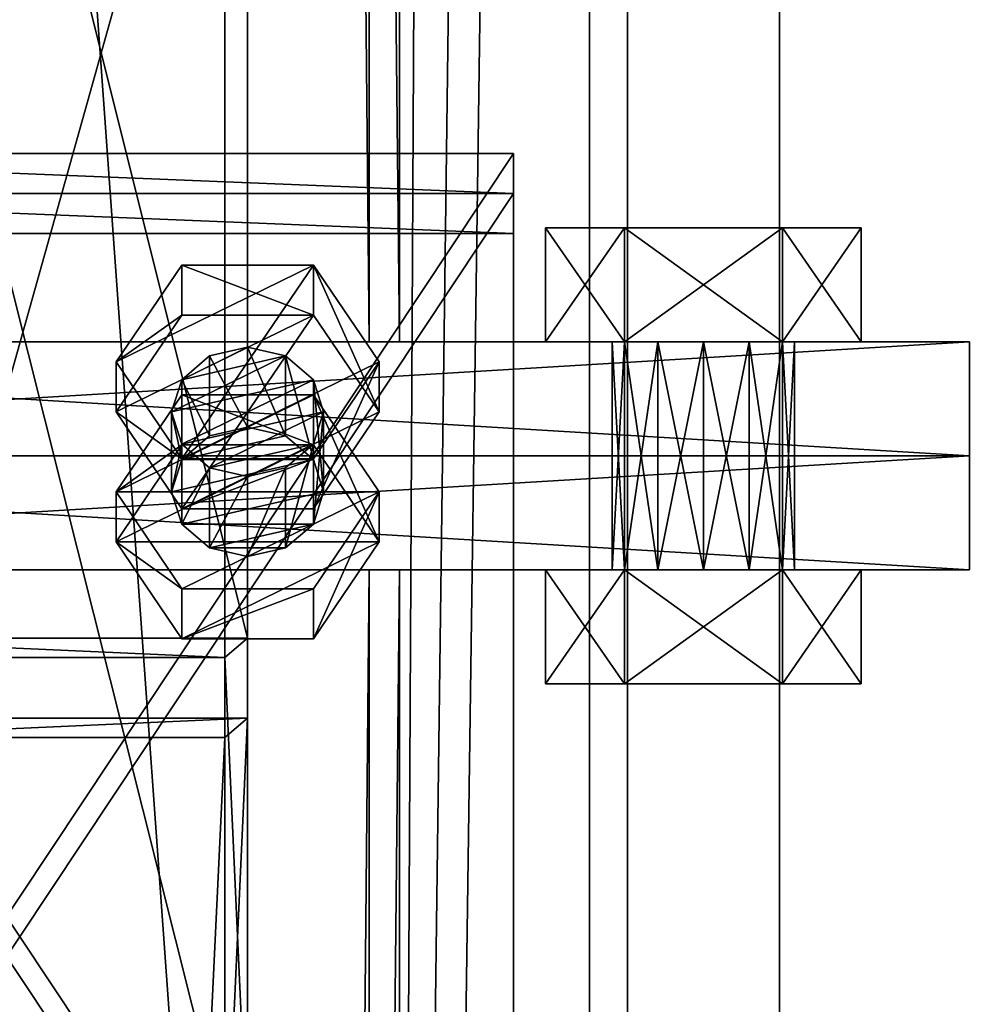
# Model space of a CAD drawing. Header units: millimetres. Extents: x -333 to 67333, y -930 to 39730.
# Tile 803 of 1056: x 0 to 125, y 29328 to 29457. Entities that reach past the tile are written whole.
import ezdxf

# ---------------------------------------------------------------- set-up
doc = ezdxf.new("R2010")
doc.units = ezdxf.units.MM
for name, color, linetype in [('5', 7, 'Continuous'), ('6', 7, 'Continuous'), ('8', 7, 'Continuous'), ('95', 7, 'Continuous'), ('99', 7, 'Continuous')]:
    doc.layers.add(name, color=color, linetype=linetype)

msp = doc.modelspace()

# ---------------------------------------------------------------- meshes
at = {"layer": '5', "color": 131}
mesh = msp.add_polyface(dxfattribs=at)
corners = [(-46, 38614.7, 2984), (46, 38614.7, 2984), (46, 29415, 2984), (-46, 29415, 2984), (46, 38614.7, 3076), (46, 29415, 3076), (-46, 38614.7, 3076), (-46, 29415, 3076), (-50, 38614.7, 2980), (-50, 38614.7, 3080), (-50, 29415, 3080), (-50, 29415, 2980), (50, 38614.7, 3080), (50, 29415, 3080), (50, 38614.7, 2980), (50, 29415, 2980)]
mesh.append_faces([[corners[k] for k in face] for face in [(0, 2, 3, 3), (1, 5, 2, 2), (4, 7, 5, 5), (6, 3, 7, 7), (8, 10, 11, 11), (9, 13, 10, 10), (12, 15, 13, 13), (14, 11, 15, 15)]], dxfattribs={"vtx0": -1, "color": 131})
mesh.append_faces([[corners[k] for k in face] for face in [(9, 6, 12, 12), (6, 8, 0, 0), (0, 8, 1, 1), (12, 4, 14, 14), (4, 12, 6, 6), (14, 1, 8, 8), (11, 3, 15, 15), (3, 10, 7, 7), (7, 10, 5, 5), (15, 2, 13, 13), (2, 15, 3, 3), (13, 5, 10, 10)]], dxfattribs={"vtx0": -1, "vtx1": -1, "color": 131})
mesh.append_faces([[corners[k] for k in face] for face in [(6, 9, 8, 8), (14, 4, 1, 1), (3, 11, 10, 10), (13, 2, 5, 5)]], dxfattribs={"vtx0": -1, "vtx2": -1, "vtx3": -1, "color": 131})
mesh.append_faces([[corners[k] for k in face] for face in [(0, 1, 2, 2), (1, 4, 5, 5), (4, 6, 7, 7), (6, 0, 3, 3), (8, 9, 10, 10), (9, 12, 13, 13), (12, 14, 15, 15), (14, 8, 11, 11)]], dxfattribs={"vtx2": -1, "vtx3": -1, "color": 131})
mesh = msp.add_polyface(dxfattribs=at)
corners = [(-46, 29385, 2984), (46, 29385, 2984), (46, 19415.03, 2984), (-46, 19415.03, 2984), (46, 29385, 3076), (46, 19415.03, 3076), (-46, 29385, 3076), (-46, 19415.03, 3076), (-50, 29385, 2980), (-50, 29385, 3080), (-50, 19415.03, 3080), (-50, 19415.03, 2980), (50, 29385, 3080), (50, 19415.03, 3080), (50, 29385, 2980), (50, 19415.03, 2980)]
mesh.append_faces([[corners[k] for k in face] for face in [(0, 2, 3, 3), (1, 5, 2, 2), (4, 7, 5, 5), (6, 3, 7, 7), (8, 10, 11, 11), (9, 13, 10, 10), (12, 15, 13, 13), (14, 11, 15, 15)]], dxfattribs={"vtx0": -1, "color": 131})
mesh.append_faces([[corners[k] for k in face] for face in [(9, 6, 12, 12), (6, 8, 0, 0), (0, 8, 1, 1), (12, 4, 14, 14), (4, 12, 6, 6), (14, 1, 8, 8), (11, 3, 15, 15), (3, 10, 7, 7), (7, 10, 5, 5), (15, 2, 13, 13), (2, 15, 3, 3), (13, 5, 10, 10)]], dxfattribs={"vtx0": -1, "vtx1": -1, "color": 131})
mesh.append_faces([[corners[k] for k in face] for face in [(6, 9, 8, 8), (14, 4, 1, 1), (3, 11, 10, 10), (13, 2, 5, 5)]], dxfattribs={"vtx0": -1, "vtx2": -1, "vtx3": -1, "color": 131})
mesh.append_faces([[corners[k] for k in face] for face in [(0, 1, 2, 2), (1, 4, 5, 5), (4, 6, 7, 7), (6, 0, 3, 3), (8, 9, 10, 10), (9, 12, 13, 13), (12, 14, 15, 15), (14, 8, 11, 11)]], dxfattribs={"vtx2": -1, "vtx3": -1, "color": 131})
at = {"layer": '6', "color": 2}
mesh = msp.add_polyface(dxfattribs=at)
corners = [(-80, 19419.86, 7183.53), (80, 19419.86, 7183.53), (80, 30845.06, 4755.1), (-80, 30845.06, 4755.1), (-80, 19419.86, 7347.1), (-80, 30878.32, 4911.61), (80, 19419.86, 7347.1), (80, 30878.32, 4911.61), (75, 30846.1, 4759.99), (-75, 30846.1, 4759.99), (-75, 30877.28, 4906.72), (75, 30877.28, 4906.72), (-75, 19419.86, 7341.99), (75, 19419.86, 7341.99), (-75, 19419.86, 7188.64), (75, 19419.86, 7188.64)]
mesh.append_faces([[corners[k] for k in face] for face in [(0, 2, 3, 3), (4, 3, 5, 5), (6, 5, 7, 7), (1, 7, 2, 2), (12, 11, 10, 10), (14, 10, 9, 9), (15, 9, 8, 8), (13, 8, 11, 11)]], dxfattribs={"vtx0": -1, "color": 2})
mesh.append_faces([[corners[k] for k in face] for face in [(2, 8, 3, 3), (8, 7, 11, 11), (11, 7, 10, 10), (3, 9, 5, 5), (9, 3, 8, 8), (5, 10, 7, 7), (4, 12, 0, 0), (12, 6, 13, 13), (13, 6, 15, 15), (0, 14, 1, 1), (14, 0, 12, 12), (1, 15, 6, 6)]], dxfattribs={"vtx0": -1, "vtx1": -1, "color": 2})
mesh.append_faces([[corners[k] for k in face] for face in [(8, 2, 7, 7), (5, 9, 10, 10), (12, 4, 6, 6), (1, 14, 15, 15)]], dxfattribs={"vtx0": -1, "vtx2": -1, "vtx3": -1, "color": 2})
mesh.append_faces([[corners[k] for k in face] for face in [(0, 1, 2, 2), (4, 0, 3, 3), (6, 4, 5, 5), (1, 6, 7, 7), (12, 13, 11, 11), (14, 12, 10, 10), (15, 14, 9, 9), (13, 15, 8, 8)]], dxfattribs={"vtx2": -1, "vtx3": -1, "color": 2})
at = {"layer": '8', "color": 253}
mesh = msp.add_polyface(dxfattribs=at)
corners = [(27, 29310.51, 3427.29), (-27, 29310.51, 3427.29), (-27, 29525.28, 3080), (27, 29525.28, 3080), (-27, 29373.44, 3466.21), (-27, 29612.28, 3080), (27, 29373.44, 3466.21), (27, 29612.28, 3080), (30, 29307.95, 3425.71), (30, 29375.99, 3467.79), (30, 29615.81, 3080), (30, 29521.75, 3080), (-30, 29375.99, 3467.79), (-30, 29615.81, 3080), (-30, 29307.95, 3425.71), (-30, 29521.75, 3080)]
mesh.append_faces([[corners[k] for k in face] for face in [(0, 2, 3, 3), (1, 5, 2, 2), (4, 7, 5, 5), (6, 3, 7, 7), (8, 10, 11, 11), (9, 13, 10, 10), (12, 15, 13, 13), (14, 11, 15, 15)]], dxfattribs={"vtx0": -1, "color": 253})
mesh.append_faces([[corners[k] for k in face] for face in [(9, 6, 12, 12), (6, 8, 0, 0), (0, 8, 1, 1), (12, 4, 14, 14), (4, 12, 6, 6), (14, 1, 8, 8), (11, 3, 15, 15), (3, 10, 7, 7), (7, 10, 5, 5), (15, 2, 13, 13), (2, 15, 3, 3), (13, 5, 10, 10)]], dxfattribs={"vtx0": -1, "vtx1": -1, "color": 253})
mesh.append_faces([[corners[k] for k in face] for face in [(6, 9, 8, 8), (14, 4, 1, 1), (3, 11, 10, 10), (13, 2, 5, 5)]], dxfattribs={"vtx0": -1, "vtx2": -1, "vtx3": -1, "color": 253})
mesh.append_faces([[corners[k] for k in face] for face in [(0, 1, 2, 2), (1, 4, 5, 5), (4, 6, 7, 7), (6, 0, 3, 3), (8, 9, 10, 10), (9, 12, 13, 13), (12, 14, 15, 15), (14, 8, 11, 11)]], dxfattribs={"vtx2": -1, "vtx3": -1, "color": 253})
mesh = msp.add_polyface(dxfattribs=at)
corners = [(27, 28132.85, 5331.58), (-27, 28132.85, 5331.58), (-27, 29299.99, 3444.3), (27, 29299.99, 3444.3), (-27, 28233.02, 5310.29), (-27, 29362.92, 3483.22), (27, 28233.02, 5310.29), (27, 29362.92, 3483.22), (30, 28128.78, 5332.45), (30, 28237.08, 5309.43), (30, 29365.48, 3484.8), (30, 29297.44, 3442.72), (-30, 28237.08, 5309.43), (-30, 29365.48, 3484.8), (-30, 28128.78, 5332.45), (-30, 29297.44, 3442.72)]
mesh.append_faces([[corners[k] for k in face] for face in [(0, 2, 3, 3), (1, 5, 2, 2), (4, 7, 5, 5), (6, 3, 7, 7), (8, 10, 11, 11), (9, 13, 10, 10), (12, 15, 13, 13), (14, 11, 15, 15)]], dxfattribs={"vtx0": -1, "color": 253})
mesh.append_faces([[corners[k] for k in face] for face in [(9, 6, 12, 12), (6, 8, 0, 0), (0, 8, 1, 1), (12, 4, 14, 14), (4, 12, 6, 6), (14, 1, 8, 8), (11, 3, 15, 15), (3, 10, 7, 7), (7, 10, 5, 5), (15, 2, 13, 13), (2, 15, 3, 3), (13, 5, 10, 10)]], dxfattribs={"vtx0": -1, "vtx1": -1, "color": 253})
mesh.append_faces([[corners[k] for k in face] for face in [(6, 9, 8, 8), (14, 4, 1, 1), (3, 11, 10, 10), (13, 2, 5, 5)]], dxfattribs={"vtx0": -1, "vtx2": -1, "vtx3": -1, "color": 253})
mesh.append_faces([[corners[k] for k in face] for face in [(0, 1, 2, 2), (1, 4, 5, 5), (4, 6, 7, 7), (6, 0, 3, 3), (8, 9, 10, 10), (9, 12, 13, 13), (12, 14, 15, 15), (14, 8, 11, 11)]], dxfattribs={"vtx2": -1, "vtx3": -1, "color": 253})
at = {"layer": '95', "color": 7}
mesh = msp.add_polyface(dxfattribs=at)
corners = [(78, 29385, 3087.5), (79.6, 29415, 3081.5), (78, 29415, 3087.5), (79.6, 29385, 3081.5), (84, 29415, 3077.11), (84, 29385, 3077.11), (90, 29415, 3075.5), (90, 29385, 3099.5), (84, 29415, 3097.89), (90, 29415, 3099.5), (84, 29385, 3097.89), (79.6, 29415, 3093.5), (79.6, 29385, 3093.5), (96, 29415, 3097.89), (100.39, 29415, 3093.5), (102, 29415, 3087.5), (69.21, 29415, 3087.5), (79.6, 29415, 3069.5), (79.6, 29430, 3069.5), (69.21, 29430, 3087.5), (100.39, 29430, 3069.5), (100.39, 29415, 3105.5), (79.6, 29415, 3105.5), (79.6, 29430, 3105.5), (100.39, 29430, 3105.5), (78, 29385, 3012.5), (79.6, 29415, 3006.5), (78, 29415, 3012.5), (79.6, 29385, 3006.5), (84, 29415, 3002.11), (84, 29385, 3002.11), (90, 29415, 3000.5), (90, 29385, 3024.5), (84, 29415, 3022.89), (90, 29415, 3024.5), (84, 29385, 3022.89), (79.6, 29415, 3018.5), (79.6, 29385, 3018.5), (96, 29415, 3022.89), (100.39, 29415, 3018.5), (102, 29415, 3012.5), (69.21, 29415, 3012.5), (79.6, 29415, 2994.5), (79.6, 29430, 2994.5), (69.21, 29430, 3012.5), (100.39, 29430, 2994.5), (100.39, 29415, 3030.5), (79.6, 29415, 3030.5), (79.6, 29430, 3030.5), (110.78, 29415, 3012.5), (100.39, 29430, 3030.5)]
mesh.append_faces([[corners[k] for k in face] for face in [(0, 1, 2, 2), (3, 4, 1, 1), (5, 6, 4, 4), (7, 8, 9, 9), (10, 11, 8, 8), (12, 2, 11, 11), (11, 9, 8, 8), (16, 18, 19, 19), (17, 20, 18, 18), (22, 19, 23, 23), (21, 16, 22, 22), (19, 24, 23, 23), (25, 26, 27, 27), (28, 29, 26, 26), (30, 31, 29, 29), (32, 33, 34, 34), (35, 36, 33, 33), (37, 27, 36, 36), (36, 34, 33, 33), (41, 43, 44, 44), (42, 45, 43, 43), (47, 44, 48, 48), (46, 41, 47, 47), (44, 50, 48, 48)]], dxfattribs={"vtx0": -1, "color": 7})
mesh.append_faces([[corners[k] for k in face] for face in [(9, 11, 13, 13), (34, 36, 38, 38)]], dxfattribs={"vtx0": -1, "vtx1": -1, "color": 7})
mesh.append_faces([[corners[k] for k in face] for face in [(13, 11, 2, 2), (14, 2, 1, 1), (15, 1, 4, 4), (21, 17, 16, 16), (24, 19, 18, 18), (38, 36, 27, 27), (39, 27, 26, 26), (40, 26, 29, 29), (49, 42, 41, 41), (50, 44, 43, 43)]], dxfattribs={"vtx0": -1, "vtx2": -1, "vtx3": -1, "color": 7})
mesh.append_faces([[corners[k] for k in face] for face in [(16, 17, 18, 18), (21, 22, 23, 23), (22, 16, 19, 19), (41, 42, 43, 43), (46, 47, 48, 48), (47, 41, 44, 44)]], dxfattribs={"vtx2": -1, "vtx3": -1, "color": 7})
mesh = msp.add_polyface(dxfattribs=at)
corners = [(90, 29385, 3075.5), (96, 29415, 3077.11), (90, 29415, 3075.5), (96, 29385, 3077.11), (100.39, 29415, 3081.5), (100.39, 29385, 3081.5), (102, 29415, 3087.5), (102, 29385, 3087.5), (100.39, 29415, 3093.5), (100.39, 29385, 3093.5), (96, 29415, 3097.89), (96, 29385, 3097.89), (90, 29415, 3099.5), (78, 29415, 3087.5), (79.6, 29415, 3081.5), (84, 29415, 3077.11), (79.6, 29415, 3069.5), (100.39, 29415, 3069.5), (100.39, 29430, 3069.5), (110.78, 29415, 3087.5), (110.78, 29430, 3087.5), (100.39, 29415, 3105.5), (100.39, 29430, 3105.5), (79.6, 29430, 3105.5), (79.6, 29430, 3069.5), (90, 29385, 3000.5), (96, 29415, 3002.11), (90, 29415, 3000.5), (96, 29385, 3002.11), (100.39, 29415, 3006.5), (100.39, 29385, 3006.5), (102, 29415, 3012.5), (102, 29385, 3012.5), (100.39, 29415, 3018.5), (100.39, 29385, 3018.5), (96, 29415, 3022.89), (96, 29385, 3022.89), (90, 29415, 3024.5), (78, 29415, 3012.5), (79.6, 29415, 3006.5), (84, 29415, 3002.11), (79.6, 29415, 2994.5), (100.39, 29415, 2994.5), (100.39, 29430, 2994.5), (110.78, 29415, 3012.5), (110.78, 29430, 3012.5), (100.39, 29415, 3030.5), (100.39, 29430, 3030.5), (79.6, 29430, 3030.5), (69.21, 29415, 3012.5), (79.6, 29430, 2994.5)]
mesh.append_faces([[corners[k] for k in face] for face in [(0, 1, 2, 2), (3, 4, 1, 1), (5, 6, 4, 4), (7, 8, 6, 6), (9, 10, 8, 8), (11, 12, 10, 10), (4, 2, 1, 1), (17, 20, 18, 18), (19, 22, 20, 20), (21, 23, 22, 22), (16, 19, 17, 17), (20, 24, 18, 18), (25, 26, 27, 27), (28, 29, 26, 26), (30, 31, 29, 29), (32, 33, 31, 31), (34, 35, 33, 33), (36, 37, 35, 35), (29, 27, 26, 26), (42, 45, 43, 43), (44, 47, 45, 45), (46, 48, 47, 47), (41, 44, 42, 42), (45, 50, 43, 43)]], dxfattribs={"vtx0": -1, "color": 7})
mesh.append_faces([[corners[k] for k in face] for face in [(10, 13, 8, 8), (8, 14, 6, 6), (6, 15, 4, 4), (19, 16, 21, 21), (22, 24, 20, 20), (35, 38, 33, 33), (33, 39, 31, 31), (31, 40, 29, 29), (44, 49, 46, 46), (47, 50, 45, 45)]], dxfattribs={"vtx0": -1, "vtx1": -1, "color": 7})
mesh.append_faces([[corners[k] for k in face] for face in [(4, 15, 2, 2), (29, 40, 27, 27)]], dxfattribs={"vtx0": -1, "vtx2": -1, "vtx3": -1, "color": 7})
mesh.append_faces([[corners[k] for k in face] for face in [(16, 17, 18, 18), (17, 19, 20, 20), (19, 21, 22, 22), (41, 42, 43, 43), (42, 44, 45, 45), (44, 46, 47, 47)]], dxfattribs={"vtx2": -1, "vtx3": -1, "color": 7})
mesh = msp.add_polyface(dxfattribs=at)
corners = [(20, 29395.24, 3503.2), (21.34, 29401.51, 3483.56), (20, 29405.76, 3486.19), (40, 29395.24, 3503.2), (38.66, 29399.5, 3505.83), (38.66, 29410.01, 3488.82), (40, 29405.76, 3486.19), (35, 29402.61, 3507.76), (35, 29413.13, 3490.75), (30, 29403.75, 3508.46), (30, 29414.27, 3491.45), (25, 29402.61, 3507.76), (25, 29413.13, 3490.75), (21.34, 29399.5, 3505.83), (21.34, 29410.01, 3488.82), (25, 29398.4, 3481.64), (38.66, 29401.51, 3483.56), (12.68, 29405.76, 3486.19), (21.34, 29399.58, 3467.67), (12.68, 29412.34, 3475.56), (38.66, 29393, 3478.3), (47.32, 29405.76, 3486.19), (47.32, 29412.34, 3475.56), (38.66, 29418.52, 3494.08), (38.66, 29425.09, 3483.45), (21.34, 29418.52, 3494.08), (21.34, 29425.09, 3483.45), (21.34, 29393, 3478.3), (38.66, 29399.58, 3467.67), (47.32, 29388.67, 3513.84), (38.66, 29401.43, 3521.73), (38.66, 29408, 3511.09), (21.34, 29401.43, 3521.73), (21.34, 29408, 3511.09), (12.68, 29395.24, 3503.2)]
mesh.append_faces([[corners[k] for k in face] for face in [(0, 1, 2, 2), (3, 5, 6, 6), (4, 8, 5, 5), (7, 10, 8, 8), (9, 12, 10, 10), (11, 14, 12, 12), (13, 2, 14, 14), (9, 13, 11, 11), (14, 10, 12, 12), (17, 18, 19, 19), (21, 24, 22, 22), (23, 26, 24, 24), (25, 19, 26, 26), (23, 17, 25, 25), (19, 24, 26, 26), (22, 18, 28, 28), (30, 33, 31, 31), (32, 34, 33, 33), (34, 31, 33, 33)]], dxfattribs={"vtx0": -1, "color": 7})
mesh.append_faces([[corners[k] for k in face] for face in [(7, 13, 9, 9), (10, 14, 8, 8), (8, 2, 5, 5), (5, 1, 6, 6), (6, 15, 16, 16), (21, 27, 23, 23), (24, 18, 22, 22)]], dxfattribs={"vtx0": -1, "vtx1": -1, "color": 7})
mesh.append_faces([[corners[k] for k in face] for face in [(8, 14, 2, 2), (5, 2, 1, 1), (23, 27, 17, 17), (24, 19, 18, 18)]], dxfattribs={"vtx0": -1, "vtx2": -1, "vtx3": -1, "color": 7})
mesh.append_faces([[corners[k] for k in face] for face in [(3, 4, 5, 5), (4, 7, 8, 8), (7, 9, 10, 10), (9, 11, 12, 12), (11, 13, 14, 14), (13, 0, 2, 2), (20, 21, 22, 22), (21, 23, 24, 24), (23, 25, 26, 26), (25, 17, 19, 19), (29, 30, 31, 31), (30, 32, 33, 33)]], dxfattribs={"vtx2": -1, "vtx3": -1, "color": 7})
mesh = msp.add_polyface(dxfattribs=at)
corners = [(78, 29385, 3087.5), (79.6, 29385, 3081.5), (79.6, 29415, 3081.5), (84, 29385, 3077.11), (84, 29415, 3077.11), (90, 29385, 3075.5), (90, 29415, 3075.5), (90, 29385, 3099.5), (84, 29385, 3097.89), (84, 29415, 3097.89), (79.6, 29385, 3093.5), (79.6, 29415, 3093.5), (78, 29415, 3087.5), (96, 29385, 3077.11), (100.39, 29385, 3081.5), (102, 29385, 3087.5), (96, 29385, 3097.89), (69.21, 29370, 3087.5), (79.6, 29370, 3069.5), (79.6, 29385, 3069.5), (69.21, 29385, 3087.5), (100.39, 29385, 3069.5), (100.39, 29370, 3105.5), (79.6, 29370, 3105.5), (79.6, 29385, 3105.5), (100.39, 29385, 3105.5), (78, 29385, 3012.5), (79.6, 29385, 3006.5), (79.6, 29415, 3006.5), (84, 29385, 3002.11), (84, 29415, 3002.11), (90, 29385, 3000.5), (90, 29415, 3000.5), (90, 29385, 3024.5), (84, 29385, 3022.89), (84, 29415, 3022.89), (79.6, 29385, 3018.5), (79.6, 29415, 3018.5), (78, 29415, 3012.5), (102, 29385, 3012.5), (100.39, 29385, 3018.5), (96, 29385, 3022.89), (69.21, 29370, 3012.5), (79.6, 29370, 2994.5), (79.6, 29385, 2994.5), (69.21, 29385, 3012.5), (100.39, 29385, 2994.5), (100.39, 29370, 3030.5), (79.6, 29370, 3030.5), (79.6, 29385, 3030.5), (110.78, 29370, 3012.5), (100.39, 29385, 3030.5)]
mesh.append_faces([[corners[k] for k in face] for face in [(3, 13, 5, 5), (16, 8, 7, 7), (17, 19, 20, 20), (18, 21, 19, 19), (23, 20, 24, 24), (22, 17, 23, 23), (20, 25, 24, 24), (42, 44, 45, 45), (43, 46, 44, 44), (48, 45, 49, 49), (47, 42, 48, 48), (45, 51, 49, 49)]], dxfattribs={"vtx0": -1, "color": 7})
mesh.append_faces([[corners[k] for k in face] for face in [(14, 3, 1, 1), (15, 1, 0, 0), (16, 0, 10, 10), (16, 10, 8, 8), (22, 18, 17, 17), (25, 20, 19, 19), (39, 29, 27, 27), (39, 27, 26, 26), (40, 26, 36, 36), (41, 36, 34, 34), (50, 43, 42, 42), (51, 45, 44, 44)]], dxfattribs={"vtx0": -1, "vtx2": -1, "vtx3": -1, "color": 7})
mesh.append_faces([[corners[k] for k in face] for face in [(0, 1, 2, 2), (1, 3, 4, 4), (3, 5, 6, 6), (7, 8, 9, 9), (8, 10, 11, 11), (10, 0, 12, 12), (17, 18, 19, 19), (22, 23, 24, 24), (23, 17, 20, 20), (26, 27, 28, 28), (27, 29, 30, 30), (29, 31, 32, 32), (33, 34, 35, 35), (34, 36, 37, 37), (36, 26, 38, 38), (42, 43, 44, 44), (47, 48, 49, 49), (48, 42, 45, 45)]], dxfattribs={"vtx2": -1, "vtx3": -1, "color": 7})
mesh = msp.add_polyface(dxfattribs=at)
corners = [(90, 29385, 3075.5), (96, 29385, 3077.11), (96, 29415, 3077.11), (100.39, 29385, 3081.5), (100.39, 29415, 3081.5), (102, 29385, 3087.5), (102, 29415, 3087.5), (100.39, 29385, 3093.5), (100.39, 29415, 3093.5), (96, 29385, 3097.89), (96, 29415, 3097.89), (90, 29385, 3099.5), (90, 29415, 3099.5), (84, 29385, 3077.11), (79.6, 29385, 3081.5), (78, 29385, 3087.5), (79.6, 29370, 3069.5), (100.39, 29370, 3069.5), (100.39, 29385, 3069.5), (110.78, 29370, 3087.5), (110.78, 29385, 3087.5), (100.39, 29370, 3105.5), (100.39, 29385, 3105.5), (79.6, 29385, 3105.5), (79.6, 29385, 3069.5), (90, 29385, 3000.5), (96, 29385, 3002.11), (96, 29415, 3002.11), (100.39, 29385, 3006.5), (100.39, 29415, 3006.5), (102, 29385, 3012.5), (102, 29415, 3012.5), (100.39, 29385, 3018.5), (100.39, 29415, 3018.5), (96, 29385, 3022.89), (96, 29415, 3022.89), (90, 29385, 3024.5), (90, 29415, 3024.5), (84, 29385, 3002.11), (78, 29385, 3012.5), (79.6, 29385, 3018.5), (84, 29385, 3022.89), (79.6, 29370, 2994.5), (100.39, 29370, 2994.5), (100.39, 29385, 2994.5), (110.78, 29370, 3012.5), (110.78, 29385, 3012.5), (100.39, 29370, 3030.5), (100.39, 29385, 3030.5), (79.6, 29385, 3030.5), (69.21, 29370, 3012.5), (79.6, 29385, 2994.5)]
mesh.append_faces([[corners[k] for k in face] for face in [(17, 20, 18, 18), (19, 22, 20, 20), (21, 23, 22, 22), (16, 19, 17, 17), (20, 24, 18, 18), (38, 26, 25, 25), (34, 41, 36, 36), (43, 46, 44, 44), (45, 48, 46, 46), (47, 49, 48, 48), (42, 45, 43, 43), (46, 51, 44, 44)]], dxfattribs={"vtx0": -1, "color": 7})
mesh.append_faces([[corners[k] for k in face] for face in [(1, 13, 3, 3), (3, 14, 5, 5), (5, 15, 7, 7), (7, 15, 9, 9), (19, 16, 21, 21), (22, 24, 20, 20), (26, 38, 28, 28), (28, 38, 30, 30), (30, 39, 32, 32), (32, 40, 34, 34), (45, 50, 47, 47), (48, 51, 46, 46)]], dxfattribs={"vtx0": -1, "vtx1": -1, "color": 7})
mesh.append_faces([[corners[k] for k in face] for face in [(0, 1, 2, 2), (1, 3, 4, 4), (3, 5, 6, 6), (5, 7, 8, 8), (7, 9, 10, 10), (9, 11, 12, 12), (16, 17, 18, 18), (17, 19, 20, 20), (19, 21, 22, 22), (25, 26, 27, 27), (26, 28, 29, 29), (28, 30, 31, 31), (30, 32, 33, 33), (32, 34, 35, 35), (34, 36, 37, 37), (42, 43, 44, 44), (43, 45, 46, 46), (45, 47, 48, 48)]], dxfattribs={"vtx2": -1, "vtx3": -1, "color": 7})
mesh = msp.add_polyface(dxfattribs=at)
corners = [(20, 29395.24, 3503.2), (21.34, 29390.99, 3500.57), (21.34, 29401.51, 3483.56), (25, 29387.88, 3498.65), (25, 29398.4, 3481.64), (30, 29386.74, 3497.94), (30, 29397.26, 3480.93), (35, 29387.88, 3498.65), (35, 29398.4, 3481.64), (38.66, 29390.99, 3500.57), (38.66, 29401.51, 3483.56), (40, 29395.24, 3503.2), (40, 29405.76, 3486.19), (38.66, 29399.5, 3505.83), (21.34, 29399.5, 3505.83), (35, 29402.61, 3507.76), (12.68, 29405.76, 3486.19), (21.34, 29393, 3478.3), (21.34, 29399.58, 3467.67), (38.66, 29393, 3478.3), (38.66, 29399.58, 3467.67), (47.32, 29412.34, 3475.56), (47.32, 29405.76, 3486.19), (12.68, 29388.67, 3513.84), (21.34, 29375.91, 3505.95), (21.34, 29382.49, 3495.31), (12.68, 29395.24, 3503.2), (38.66, 29375.91, 3505.95), (38.66, 29382.49, 3495.31), (47.32, 29388.67, 3513.84), (47.32, 29395.24, 3503.2), (38.66, 29408, 3511.09), (21.34, 29401.43, 3521.73), (38.66, 29401.43, 3521.73)]
mesh.append_faces([[corners[k] for k in face] for face in [(1, 4, 2, 2), (3, 6, 4, 4), (5, 8, 6, 6), (7, 10, 8, 8), (9, 12, 10, 10), (3, 7, 5, 5), (10, 6, 8, 8), (17, 20, 18, 18), (19, 21, 20, 20), (17, 22, 19, 19), (23, 25, 26, 26), (24, 28, 25, 25), (27, 30, 28, 28), (29, 31, 30, 30), (24, 29, 27, 27), (33, 23, 32, 32), (30, 25, 28, 28)]], dxfattribs={"vtx0": -1, "color": 7})
mesh.append_faces([[corners[k] for k in face] for face in [(7, 3, 9, 9), (9, 1, 11, 11), (11, 0, 13, 13), (13, 14, 15, 15), (29, 23, 33, 33), (31, 26, 30, 30)]], dxfattribs={"vtx0": -1, "vtx1": -1, "color": 7})
mesh.append_faces([[corners[k] for k in face] for face in [(9, 3, 1, 1), (11, 1, 0, 0), (13, 0, 14, 14), (12, 2, 4, 4), (10, 4, 6, 6), (29, 24, 23, 23), (30, 26, 25, 25)]], dxfattribs={"vtx0": -1, "vtx2": -1, "vtx3": -1, "color": 7})
mesh.append_faces([[corners[k] for k in face] for face in [(0, 1, 2, 2), (1, 3, 4, 4), (3, 5, 6, 6), (5, 7, 8, 8), (7, 9, 10, 10), (9, 11, 12, 12), (16, 17, 18, 18), (17, 19, 20, 20), (23, 24, 25, 25), (24, 27, 28, 28), (27, 29, 30, 30), (32, 23, 26, 26)]], dxfattribs={"vtx2": -1, "vtx3": -1, "color": 7})
at = {"layer": '99', "color": 7}
mesh = msp.add_polyface(dxfattribs=at)
corners = [(100, 1810, 1000), (-100, 1810, 1000), (-100, 4590, 1000), (100, 4590, 1000), (100, 1810, 2280), (-100, 1810, 2280), (100, 4590, 2280), (-100, 4590, 2280), (100, 0, 2950), (-100, 0, 2950), (-100, 38800, 2950), (100, 38800, 2950), (100, 38800, -700), (-100, 38800, -700), (-100, 0, -700), (100, 0, -700), (100, 36990, 2280), (-100, 36990, 2280), (-100, 34210, 2280), (100, 34210, 2280), (-100, 34210, 1000), (100, 34210, 1000), (-100, 36990, 1000), (100, 36990, 1000), (100, 19847.42, 2200), (-100, 19847.42, 2200), (-100, 18949.94, 2200), (100, 18949.94, 2200), (-100, 18949.94, 100), (100, 18949.94, 100), (-100, 19847.42, 100), (100, 19847.42, 100), (100, 30990, 2280), (-100, 30990, 2280), (-100, 28210, 2280), (100, 28210, 2280), (-100, 28210, 1000), (100, 28210, 1000), (-100, 30990, 1000), (100, 30990, 1000), (100, 24990, 2280), (-100, 24990, 2280), (-100, 22210, 2280), (100, 22210, 2280), (-100, 22210, 1000), (100, 22210, 1000), (-100, 24990, 1000), (100, 24990, 1000), (100, 16590, 2280), (-100, 16590, 2280), (-100, 13810, 2280), (100, 13810, 2280), (-100, 13810, 1000), (100, 13810, 1000), (-100, 16590, 1000), (100, 16590, 1000), (100, 10590, 1000), (100, 10590, 2280), (100, 7810, 2280), (100, 7810, 1000), (-100, 7810, 2280), (-100, 7810, 1000), (-100, 10590, 1000), (-100, 10590, 2280)]
mesh.append_faces([[corners[k] for k in face] for face in [(0, 2, 3, 3), (4, 1, 0, 0), (6, 5, 4, 4), (3, 7, 6, 6), (8, 10, 11, 11), (12, 10, 13, 13), (14, 12, 13, 13), (8, 14, 9, 9), (16, 18, 19, 19), (19, 20, 21, 21), (21, 22, 23, 23), (23, 17, 16, 16), (24, 26, 27, 27), (27, 28, 29, 29), (29, 30, 31, 31), (31, 25, 24, 24), (32, 34, 35, 35), (35, 36, 37, 37), (37, 38, 39, 39), (39, 33, 32, 32), (40, 42, 43, 43), (43, 44, 45, 45), (45, 46, 47, 47), (47, 41, 40, 40), (48, 50, 51, 51), (51, 52, 53, 53), (53, 54, 55, 55), (55, 49, 48, 48), (58, 61, 59, 59), (59, 62, 56, 56), (56, 63, 57, 57), (57, 60, 58, 58)]], dxfattribs={"vtx0": -1, "color": 7})
mesh.append_faces([[corners[k] for k in face] for face in [(29, 55, 27, 27), (55, 56, 53, 53), (27, 48, 24, 24), (15, 29, 12, 12), (0, 8, 4, 4), (4, 8, 6, 6), (58, 8, 57, 57), (51, 8, 48, 48), (43, 8, 40, 40), (35, 8, 32, 32), (19, 8, 16, 16), (12, 23, 11, 11), (31, 12, 29, 29), (23, 39, 21, 21), (11, 16, 8, 8), (32, 21, 39, 39), (21, 32, 19, 19), (40, 37, 47, 47), (37, 40, 35, 35), (24, 45, 31, 31), (45, 24, 43, 43), (57, 53, 56, 56), (53, 57, 51, 51), (6, 59, 3, 3), (59, 6, 58, 58), (42, 25, 44, 44), (25, 42, 26, 26), (44, 30, 46, 46), (36, 30, 38, 38), (20, 30, 22, 22), (9, 5, 10, 10), (5, 14, 1, 1), (1, 14, 2, 2), (61, 14, 62, 62), (52, 14, 54, 54), (28, 14, 30, 30), (10, 17, 13, 13), (17, 33, 18, 18), (13, 30, 14, 14), (38, 18, 33, 33), (18, 38, 20, 20), (46, 34, 41, 41), (34, 46, 36, 36), (26, 54, 28, 28), (62, 50, 63, 63), (50, 62, 52, 52), (2, 60, 7, 7), (60, 2, 61, 61)]], dxfattribs={"vtx0": -1, "vtx1": -1, "color": 7})
mesh.append_faces([[corners[k] for k in face] for face in [(55, 29, 0, 0), (55, 3, 59, 59), (29, 15, 0, 0), (6, 8, 58, 58), (57, 8, 51, 51), (48, 8, 43, 43), (40, 8, 35, 35), (32, 8, 19, 19), (23, 12, 31, 31), (23, 31, 45, 45), (23, 47, 37, 37), (43, 24, 48, 48), (46, 30, 36, 36), (38, 30, 20, 20), (2, 14, 61, 61), (62, 14, 52, 52), (54, 14, 28, 28), (17, 10, 5, 5), (17, 7, 60, 60), (17, 63, 50, 50), (17, 49, 42, 42), (17, 41, 34, 34), (13, 22, 30, 30), (49, 26, 42, 42)]], dxfattribs={"vtx0": -1, "vtx1": -1, "vtx2": -1, "vtx3": -1, "color": 7})
mesh.append_faces([[corners[k] for k in face] for face in [(55, 0, 3, 3), (55, 59, 56, 56), (27, 55, 48, 48), (0, 15, 8, 8), (23, 45, 47, 47), (23, 37, 39, 39), (11, 23, 16, 16), (44, 25, 30, 30), (5, 9, 14, 14), (17, 5, 7, 7), (17, 60, 63, 63), (17, 50, 49, 49), (17, 42, 41, 41), (17, 34, 33, 33), (13, 17, 22, 22), (26, 49, 54, 54)]], dxfattribs={"vtx0": -1, "vtx2": -1, "vtx3": -1, "color": 7})
mesh.append_faces([[corners[k] for k in face] for face in [(0, 1, 2, 2), (4, 5, 1, 1), (6, 7, 5, 5), (3, 2, 7, 7), (8, 9, 10, 10), (12, 11, 10, 10), (14, 15, 12, 12), (8, 15, 14, 14), (16, 17, 18, 18), (19, 18, 20, 20), (21, 20, 22, 22), (23, 22, 17, 17), (24, 25, 26, 26), (27, 26, 28, 28), (29, 28, 30, 30), (31, 30, 25, 25), (32, 33, 34, 34), (35, 34, 36, 36), (37, 36, 38, 38), (39, 38, 33, 33), (40, 41, 42, 42), (43, 42, 44, 44), (45, 44, 46, 46), (47, 46, 41, 41), (48, 49, 50, 50), (51, 50, 52, 52), (53, 52, 54, 54), (55, 54, 49, 49), (58, 60, 61, 61), (59, 61, 62, 62), (56, 62, 63, 63), (57, 63, 60, 60)]], dxfattribs={"vtx2": -1, "vtx3": -1, "color": 7})
mesh = msp.add_polyface(dxfattribs=at)
corners = [(65, 29439.78, 3507.23), (-65, 29439.78, 3507.23), (-65, 29244.17, 3386.26), (65, 29244.17, 3386.26), (-65, 29434.52, 3515.74), (-65, 29238.91, 3394.77), (65, 29434.52, 3515.74), (65, 29238.91, 3394.77)]
mesh.append_faces([[corners[k] for k in face] for face in [(0, 2, 3, 3), (1, 5, 2, 2), (4, 7, 5, 5), (6, 3, 7, 7), (1, 6, 4, 4), (3, 5, 7, 7)]], dxfattribs={"vtx0": -1, "color": 7})
mesh.append_faces([[corners[k] for k in face] for face in [(0, 1, 2, 2), (1, 4, 5, 5), (4, 6, 7, 7), (6, 0, 3, 3), (1, 0, 6, 6), (3, 2, 5, 5)]], dxfattribs={"vtx2": -1, "vtx3": -1, "color": 7})
mesh = msp.add_polyface(dxfattribs=at)
corners = [(65, 29434.52, 3515.74), (-65, 29434.52, 3515.74), (-65, 29238.91, 3394.77), (65, 29238.91, 3394.77), (-65, 29429.26, 3524.24), (-65, 29233.65, 3403.27), (65, 29429.26, 3524.24), (65, 29233.65, 3403.27)]
mesh.append_faces([[corners[k] for k in face] for face in [(0, 2, 3, 3), (1, 5, 2, 2), (4, 7, 5, 5), (6, 3, 7, 7), (1, 6, 4, 4), (3, 5, 7, 7)]], dxfattribs={"vtx0": -1, "color": 7})
mesh.append_faces([[corners[k] for k in face] for face in [(0, 1, 2, 2), (1, 4, 5, 5), (4, 6, 7, 7), (6, 0, 3, 3), (1, 0, 6, 6), (3, 2, 5, 5)]], dxfattribs={"vtx2": -1, "vtx3": -1, "color": 7})
mesh = msp.add_polyface(dxfattribs=at)
corners = [(125, 29415, 3127.5), (-125, 29415, 3127.5), (-125, 29415, 2972.5), (125, 29415, 2972.5), (-125, 29400, 3127.5), (-125, 29400, 2972.5), (125, 29400, 3127.5), (125, 29400, 2972.5)]
mesh.append_faces([[corners[k] for k in face] for face in [(0, 2, 3, 3), (1, 5, 2, 2), (4, 7, 5, 5), (6, 3, 7, 7), (1, 6, 4, 4), (3, 5, 7, 7)]], dxfattribs={"vtx0": -1, "color": 7})
mesh.append_faces([[corners[k] for k in face] for face in [(0, 1, 2, 2), (1, 4, 5, 5), (4, 6, 7, 7), (6, 0, 3, 3), (1, 0, 6, 6), (3, 2, 5, 5)]], dxfattribs={"vtx2": -1, "vtx3": -1, "color": 7})
mesh = msp.add_polyface(dxfattribs=at)
corners = [(125, 29400, 3127.5), (-125, 29400, 3127.5), (-125, 29400, 2972.5), (125, 29400, 2972.5), (-125, 29385, 3127.5), (-125, 29385, 2972.5), (125, 29385, 3127.5), (125, 29385, 2972.5)]
mesh.append_faces([[corners[k] for k in face] for face in [(0, 2, 3, 3), (1, 5, 2, 2), (4, 7, 5, 5), (6, 3, 7, 7), (1, 6, 4, 4), (3, 5, 7, 7)]], dxfattribs={"vtx0": -1, "color": 7})
mesh.append_faces([[corners[k] for k in face] for face in [(0, 1, 2, 2), (1, 4, 5, 5), (4, 6, 7, 7), (6, 0, 3, 3), (1, 0, 6, 6), (3, 2, 5, 5)]], dxfattribs={"vtx2": -1, "vtx3": -1, "color": 7})

doc.saveas('drawing.dxf')
